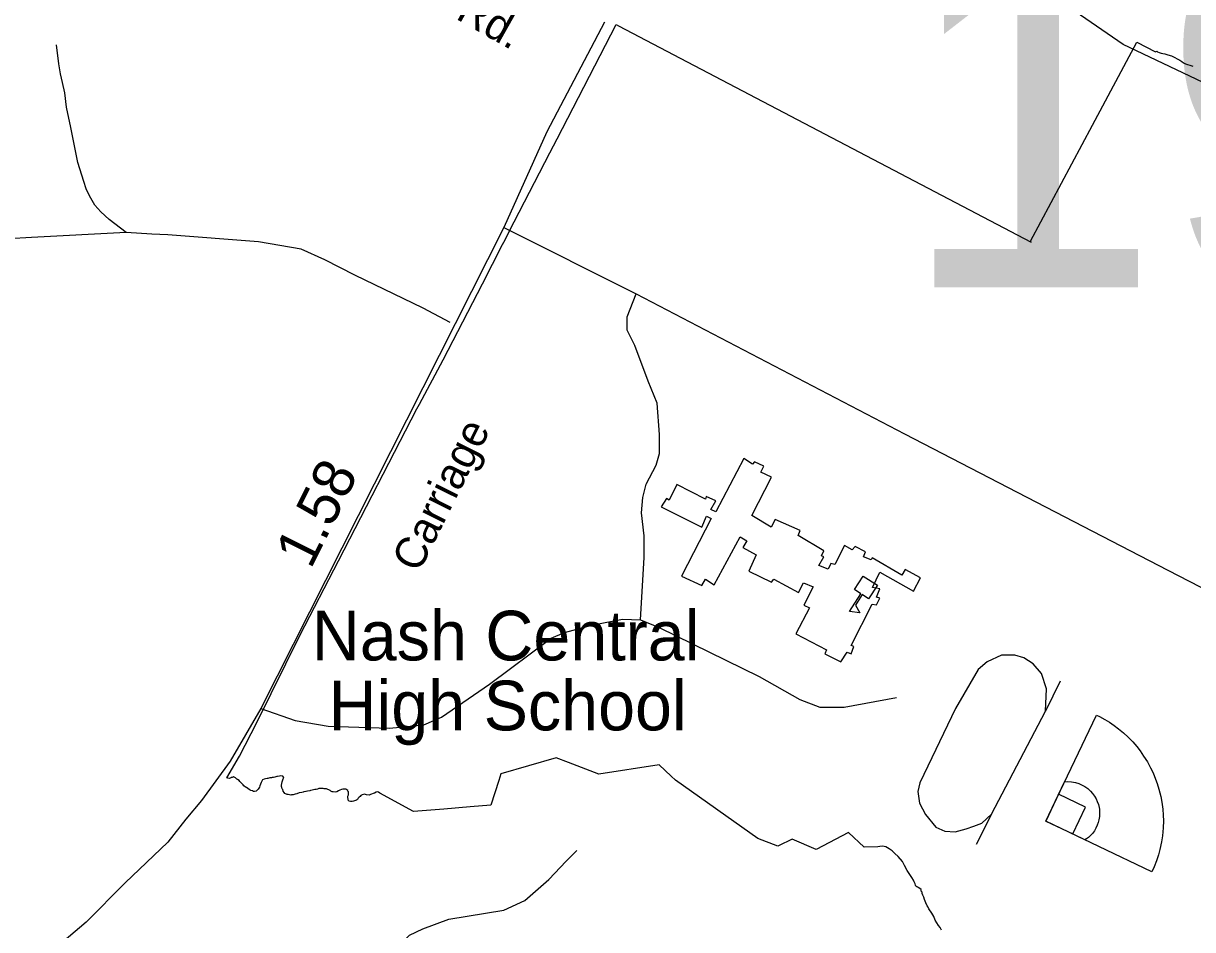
# Model space of a CAD drawing. Extents: x 2220236 to 2384410, y 720751 to 894131.
# Drawn here: x 2323811 to 2327342, y 803506 to 806242 of the extents above; entities that cross this region are included whole.
import ezdxf

# ---------------------------------------------------------------- set-up
doc = ezdxf.new("R2010")
doc.units = 0
doc.layers.add('Default', color=7, linetype='Continuous')

msp = doc.modelspace()

# ---------------------------------------------------------------- linework, layer by layer
at = {"layer": 'Default'}
for p, q in [((2325262.5, 805626.4), (2325661.6, 805425.8)), ((2326941.9, 804256.9), (2326897.5, 804166.1)), ((2326734.4, 803854.6), (2326687.9, 803763.8))]:
    msp.add_line(p, q, dxfattribs=at)
for points in [[(2327373.9, 806063.9), (2327132, 806178.7), (2326619.9, 806532), (2326485, 806664.3), (2326365.9, 806895.8), (2326207, 806925.3), (2325881.9, 806931.8), (2325739.8, 807011.3), (2325596.9, 807143.3), (2325345.9, 807267.6), (2324967, 807596.7), (2324548.9, 807724.1)], [(2325566.3, 806246.1), (2325392.1, 805915.1), (2325262.5, 805626.4), (2324528.6, 804173.5), (2324435.7, 804015.1), (2324349.2, 803896.6), (2324302.1, 803839.5), (2324247.6, 803770), (2324118.9, 803647.6), (2324000.7, 803529.4), (2323914.1, 803455.5)], [(2324484.5, 803935.2), (2324482, 803936.8), (2324477.2, 803940.9), (2324475.2, 803943.2), (2324473.5, 803944.6), (2324469.5, 803948.7), (2324467.5, 803951), (2324464.5, 803953.4), (2324462.5, 803956.4), (2324457.5, 803959.8), (2324455.8, 803961.1), (2324451.5, 803964.3), (2324449.2, 803965.2), (2324445.8, 803967.5), (2324444.8, 803967.3), (2324443.2, 803966.6), (2324441.2, 803966), (2324439, 803965.4), (2324437.5, 803964.4), (2324435.8, 803963.4), (2324432.2, 803962.7), (2324428.2, 803963.3), (2324425.5, 803964.8), (2324464.2, 804029.9), (2324516.5, 804131.9), (2324647, 804395.9), (2324762.5, 804619.9), (2324999.5, 805079.1), (2325007.2, 805093.3), (2325079, 805227.1), (2325094, 805255.6), (2325198, 805455.8), (2325258.2, 805575), (2325261.8, 805581.4), (2325293, 805642.8), (2325400.8, 805851.8), (2325422.8, 805894.3), (2325601.2, 806238.8), (2325607.8, 806235.3), (2326854, 805581.7), (2326852.5, 805585), (2327039.8, 805935.1), (2327173.8, 806185.7), (2327229.5, 806156.8), (2327233.5, 806158.6), (2327236.5, 806157), (2327241.5, 806154.9), (2327246.8, 806152.9), (2327252.2, 806151.9), (2327258.2, 806150.3), (2327267.2, 806147.8), (2327278.2, 806144), (2327288.8, 806139.4), (2327295.8, 806135.9), (2327303.8, 806131.4), (2327309, 806127.8), (2327314.5, 806123.6), (2327320.8, 806120.8), (2327327, 806117.8), (2327333.5, 806115.9), (2327342.8, 806112.8)], [(2324484.5, 803935.2), (2324482, 803936.8), (2324477.2, 803940.9), (2324475.2, 803943.2), (2324473.5, 803944.6), (2324469.5, 803948.7), (2324467.5, 803951), (2324464.5, 803953.4), (2324462.5, 803956.4), (2324457.5, 803959.8), (2324455.8, 803961.1), (2324451.5, 803964.3), (2324449.2, 803965.2), (2324445.8, 803967.5), (2324444.8, 803967.3), (2324443.2, 803966.6), (2324441.2, 803966), (2324439, 803965.4), (2324437.5, 803964.4), (2324435.8, 803963.4), (2324432.2, 803962.7), (2324428.2, 803963.3), (2324425.5, 803964.8), (2324464.2, 804029.9), (2324516.5, 804131.9), (2324647, 804395.9), (2324762.5, 804619.9), (2324999.5, 805079.1), (2325007.2, 805093.3), (2325079, 805227.1), (2325094, 805255.6), (2325198, 805455.8), (2325258.2, 805575), (2325261.8, 805581.4), (2325293, 805642.8), (2325400.8, 805851.8), (2325422.8, 805894.3), (2325601.2, 806238.8), (2325607.8, 806235.3), (2326854, 805581.7), (2326852.5, 805585), (2327039.8, 805935.1), (2327173.8, 806185.7), (2327229.5, 806156.8), (2327233.5, 806158.6), (2327236.5, 806157), (2327241.5, 806154.9), (2327246.8, 806152.9), (2327252.2, 806151.9), (2327258.2, 806150.3), (2327267.2, 806147.8), (2327278.2, 806144), (2327288.8, 806139.4), (2327295.8, 806135.9), (2327303.8, 806131.4), (2327309, 806127.8), (2327314.5, 806123.6), (2327320.8, 806120.8), (2327327, 806117.8), (2327333.5, 806115.9), (2327342.8, 806112.8)], [(2324121.1, 805610.8), (2324069.9, 805650.5), (2324045.1, 805673.7), (2324026.9, 805693.5), (2324010.3, 805721.6), (2324000.5, 805743.1), (2323993.9, 805764.6), (2323975.7, 805822.5), (2323954.2, 805928.4), (2323941, 805989.6), (2323936, 806032.6), (2323928.8, 806064.3), (2323922.8, 806090.4), (2323917.8, 806120.2), (2323911.2, 806178.1)], [(2324121.1, 805610.8), (2323835.7, 805595.6), (2323696, 805588.1), (2323648, 805587.5)], [(2325099.6, 805339.6), (2325018.6, 805382.6), (2324812, 805481.8), (2324721.1, 805528.1), (2324650, 805561.2), (2324521.1, 805582.7), (2324247.5, 805604), (2324198.8, 805605.9), (2324121.1, 805610.8)], [(2325674.3, 804441.7), (2325685.9, 804629.6), (2325685.9, 804695.1), (2325677.4, 804764.8), (2325681.7, 804811.2), (2325692.2, 804851.4), (2325721.8, 804908.4), (2325732.3, 804944.3), (2325732.3, 805001.3), (2325724.9, 805096.3), (2325697.5, 805161.8), (2325657.4, 805269.5), (2325634.1, 805315.9), (2325634.1, 805356.1), (2325661.6, 805425.8)], [(2325661.6, 805425.8), (2326471.5, 805003.4), (2327267.6, 804591.6), (2327819.8, 804306.5), (2327956, 804230.5)], [(2324528.6, 804173.5), (2324632.1, 804137.6), (2324731.4, 804120.7), (2324917.2, 804114.3), (2325020.7, 804124.9), (2325073.5, 804148.1), (2325219.2, 804247.4), (2325405, 804386.8), (2325445.1, 804403.7), (2325531.7, 804426.9), (2325620.4, 804443.8), (2325674.3, 804441.7)], [(2325674.3, 804441.7), (2325731.3, 804418.4), (2326033.3, 804270.6), (2326155.7, 804200.9), (2326215.9, 804177.7), (2326289.8, 804177.7), (2326448.2, 804207.3)], [(2326897.5, 804166.1), (2326900.7, 804233.7), (2326885.9, 804280.1), (2326860.6, 804308.6), (2326832, 804326.6), (2326805.6, 804335), (2326764.5, 804335), (2326721.2, 804315), (2326694.8, 804291.7), (2326626.1, 804173.5), (2326518.4, 803949.6), (2326512.1, 803923.2), (2326517.4, 803888.4), (2326535.3, 803853.5), (2326567, 803815.5), (2326593.4, 803803.9), (2326624.6, 803801.8), (2326658.4, 803810.2), (2326681.6, 803818.7), (2326705.9, 803828.2), (2326734.4, 803854.6)], [(2326734.4, 803854.6), (2326897.5, 804166.1), (2326900.7, 804233.7)], [(2326584, 803504.8), (2326581.8, 803508.3), (2326579.8, 803512.8), (2326575, 803518.4), (2326564.8, 803535.4), (2326560.2, 803546.2), (2326554.8, 803556.1), (2326545.5, 803569), (2326543, 803574.3), (2326540, 803578.5), (2326536.2, 803587.4), (2326532.5, 803597.2), (2326530.2, 803603.9), (2326527.5, 803610.4), (2326525.8, 803615.2), (2326525, 803619.2), (2326522.5, 803622.8), (2326522, 803627.2), (2326517.8, 803630.4), (2326513.2, 803633.5), (2326512.2, 803634.1), (2326509.5, 803635.7), (2326506.5, 803637.7), (2326505, 803640.4), (2326504.2, 803644.2), (2326500.8, 803650.2), (2326498.8, 803655.4), (2326494.5, 803663.8), (2326480.5, 803684.4), (2326472.2, 803699.6), (2326465.8, 803711.9), (2326452.5, 803727.6), (2326442.8, 803736.4), (2326434.8, 803744.1), (2326425.8, 803749.9), (2326415.5, 803755.9), (2326406, 803758), (2326397.2, 803757), (2326391.8, 803756.1), (2326350.5, 803755.2), (2326302.8, 803799.6), (2326205, 803748.1), (2326132.8, 803779.4), (2326091.2, 803758.9), (2326089.5, 803758), (2326029, 803782), (2325780.2, 803957.6), (2325767.8, 803969.4), (2325731.5, 804003.6), (2325548.8, 803975.8), (2325457, 804010.6), (2325419.8, 804024.7), (2325253.2, 803976.6), (2325247, 803957), (2325222.8, 803881.8), (2325160.5, 803876.8), (2325081, 803870.4), (2324988.8, 803863.1), (2324887.5, 803918.8), (2324883.5, 803921.8), (2324879.2, 803922), (2324876, 803920.9), (2324871.5, 803918.6), (2324867.5, 803916.9), (2324862.5, 803915.1), (2324859.5, 803914.3), (2324855.5, 803912.6), (2324846.8, 803913.4), (2324841.5, 803914.9), (2324834, 803913.8), (2324830.5, 803911.4), (2324828.5, 803908.6), (2324825.5, 803906.6), (2324822, 803902.9), (2324820, 803899.6), (2324817, 803897.4), (2324811.5, 803895.5), (2324807.8, 803894.2), (2324803.5, 803893.3), (2324799, 803892.8), (2324794.5, 803894), (2324792, 803897.5), (2324791.5, 803900), (2324790.5, 803905.6), (2324791, 803909.4), (2324792.5, 803913.4), (2324793, 803918.2), (2324793, 803922.2), (2324792.2, 803923.2), (2324791, 803924.8), (2324790.5, 803926.5), (2324788.2, 803928.3), (2324785.5, 803930.4), (2324782.2, 803930.6), (2324777, 803930.7), (2324775.8, 803930.5), (2324772.2, 803929.2), (2324767, 803927.1), (2324762.8, 803925.1), (2324757.2, 803922.1), (2324753.2, 803921.1), (2324746.8, 803921.9), (2324743.5, 803922.6), (2324739.8, 803924.2), (2324737.5, 803926.1), (2324733.2, 803928.7), (2324730.5, 803929.4), (2324726.5, 803931.1), (2324724.8, 803931.8), (2324719.8, 803931.9), (2324716.2, 803932.6), (2324708, 803932.6), (2324703.8, 803932.3), (2324699, 803930.8), (2324694.8, 803929.7), (2324691.2, 803929), (2324687.5, 803928.4), (2324682.8, 803927.3), (2324678.2, 803926.8), (2324676, 803925.9), (2324669.5, 803924.9), (2324665.2, 803923.8), (2324664, 803923.4), (2324658.2, 803922), (2324656, 803921.8), (2324651.5, 803920.1), (2324644, 803919.1), (2324636.8, 803916.2), (2324632, 803914.9), (2324625.8, 803913.1), (2324620.8, 803912.9), (2324618.8, 803912.3), (2324611, 803913.9), (2324607.2, 803914.1), (2324600.5, 803917), (2324598.5, 803920.1), (2324595.2, 803924.2), (2324594.2, 803929), (2324592.8, 803931.4), (2324591.5, 803935.2), (2324590.8, 803938.6), (2324591, 803942.6), (2324591.8, 803947.9), (2324592.8, 803952.2), (2324593.5, 803955.6), (2324596, 803961.3), (2324597.2, 803965.3), (2324597, 803966.4), (2324595, 803969.4), (2324588.2, 803970.7), (2324585, 803970.2), (2324578.2, 803969), (2324576.5, 803968.8), (2324570.2, 803966.4), (2324566.5, 803965.9), (2324562.8, 803965.3), (2324560.5, 803964.5), (2324555.8, 803964.3), (2324549.8, 803962.9), (2324546.8, 803963.1), (2324542.5, 803961.8), (2324538.2, 803961), (2324533.5, 803958.2), (2324530.8, 803954.9), (2324528.8, 803950.6), (2324526.8, 803945.4), (2324524.8, 803940.9), (2324523.8, 803936.9), (2324522, 803933.4), (2324520.5, 803930.4), (2324515.5, 803925.9), (2324514, 803924.5), (2324509, 803923.5), (2324505.8, 803923.1), (2324503, 803925.1), (2324498.2, 803926.1), (2324496, 803927.7), (2324493.2, 803929.2), (2324489, 803932.6), (2324484.5, 803935.2)], [(2326584, 803504.8), (2326581.8, 803508.3), (2326579.8, 803512.8), (2326575, 803518.4), (2326564.8, 803535.4), (2326560.2, 803546.2), (2326554.8, 803556.1), (2326545.5, 803569), (2326543, 803574.3), (2326540, 803578.5), (2326536.2, 803587.4), (2326532.5, 803597.2), (2326530.2, 803603.9), (2326527.5, 803610.4), (2326525.8, 803615.2), (2326525, 803619.2), (2326522.5, 803622.8), (2326522, 803627.2), (2326517.8, 803630.4), (2326513.2, 803633.5), (2326512.2, 803634.1), (2326509.5, 803635.7), (2326506.5, 803637.7), (2326505, 803640.4), (2326504.2, 803644.2), (2326500.8, 803650.2), (2326498.8, 803655.4), (2326494.5, 803663.8), (2326480.5, 803684.4), (2326472.2, 803699.6), (2326465.8, 803711.9), (2326452.5, 803727.6), (2326442.8, 803736.4), (2326434.8, 803744.1), (2326425.8, 803749.9), (2326415.5, 803755.9), (2326406, 803758), (2326397.2, 803757), (2326391.8, 803756.1), (2326350.5, 803755.2), (2326302.8, 803799.6), (2326205, 803748.1), (2326132.8, 803779.4), (2326091.2, 803758.9), (2326089.5, 803758), (2326029, 803782), (2325780.2, 803957.6), (2325767.8, 803969.4), (2325731.5, 804003.6), (2325548.8, 803975.8), (2325457, 804010.6), (2325419.8, 804024.7), (2325253.2, 803976.6), (2325247, 803957), (2325222.8, 803881.8), (2325160.5, 803876.8), (2325081, 803870.4), (2324988.8, 803863.1), (2324887.5, 803918.8), (2324883.5, 803921.8), (2324879.2, 803922), (2324876, 803920.9), (2324871.5, 803918.6), (2324867.5, 803916.9), (2324862.5, 803915.1), (2324859.5, 803914.3), (2324855.5, 803912.6), (2324846.8, 803913.4), (2324841.5, 803914.9), (2324834, 803913.8), (2324830.5, 803911.4), (2324828.5, 803908.6), (2324825.5, 803906.6), (2324822, 803902.9), (2324820, 803899.6), (2324817, 803897.4), (2324811.5, 803895.5), (2324807.8, 803894.2), (2324803.5, 803893.3), (2324799, 803892.8), (2324794.5, 803894), (2324792, 803897.5), (2324791.5, 803900), (2324790.5, 803905.6), (2324791, 803909.4), (2324792.5, 803913.4), (2324793, 803918.2), (2324793, 803922.2), (2324792.2, 803923.2), (2324791, 803924.8), (2324790.5, 803926.5), (2324788.2, 803928.3), (2324785.5, 803930.4), (2324782.2, 803930.6), (2324777, 803930.7), (2324775.8, 803930.5), (2324772.2, 803929.2), (2324767, 803927.1), (2324762.8, 803925.1), (2324757.2, 803922.1), (2324753.2, 803921.1), (2324746.8, 803921.9), (2324743.5, 803922.6), (2324739.8, 803924.2), (2324737.5, 803926.1), (2324733.2, 803928.7), (2324730.5, 803929.4), (2324726.5, 803931.1), (2324724.8, 803931.8), (2324719.8, 803931.9), (2324716.2, 803932.6), (2324708, 803932.6), (2324703.8, 803932.3), (2324699, 803930.8), (2324694.8, 803929.7), (2324691.2, 803929), (2324687.5, 803928.4), (2324682.8, 803927.3), (2324678.2, 803926.8), (2324676, 803925.9), (2324669.5, 803924.9), (2324665.2, 803923.8), (2324664, 803923.4), (2324658.2, 803922), (2324656, 803921.8), (2324651.5, 803920.1), (2324644, 803919.1), (2324636.8, 803916.2), (2324632, 803914.9), (2324625.8, 803913.1), (2324620.8, 803912.9), (2324618.8, 803912.3), (2324611, 803913.9), (2324607.2, 803914.1), (2324600.5, 803917), (2324598.5, 803920.1), (2324595.2, 803924.2), (2324594.2, 803929), (2324592.8, 803931.4), (2324591.5, 803935.2), (2324590.8, 803938.6), (2324591, 803942.6), (2324591.8, 803947.9), (2324592.8, 803952.2), (2324593.5, 803955.6), (2324596, 803961.3), (2324597.2, 803965.3), (2324597, 803966.4), (2324595, 803969.4), (2324588.2, 803970.7), (2324585, 803970.2), (2324578.2, 803969), (2324576.5, 803968.8), (2324570.2, 803966.4), (2324566.5, 803965.9), (2324562.8, 803965.3), (2324560.5, 803964.5), (2324555.8, 803964.3), (2324549.8, 803962.9), (2324546.8, 803963.1), (2324542.5, 803961.8), (2324538.2, 803961), (2324533.5, 803958.2), (2324530.8, 803954.9), (2324528.8, 803950.6), (2324526.8, 803945.4), (2324524.8, 803940.9), (2324523.8, 803936.9), (2324522, 803933.4), (2324520.5, 803930.4), (2324515.5, 803925.9), (2324514, 803924.5), (2324509, 803923.5), (2324505.8, 803923.1), (2324503, 803925.1), (2324498.2, 803926.1), (2324496, 803927.7), (2324493.2, 803929.2), (2324489, 803932.6), (2324484.5, 803935.2)], [(2324821.1, 803100.7), (2324890.8, 803373.1), (2324924.6, 803438.6), (2324977.4, 803489.3), (2325017.5, 803508.3), (2325095.6, 803537.8), (2325262.5, 803565.3), (2325325.8, 803594.8), (2325397.6, 803658.2), (2325450.4, 803713.1), (2325482.1, 803744.8)]]:
    msp.add_lwpolyline(points, dxfattribs=at)
for points in [[(2325784.6, 804850.3), (2325761.4, 804802.8), (2325752.9, 804808.1), (2325737.1, 804782.7), (2325859.6, 804721.5), (2325874.4, 804754.2), (2325888.1, 804747.9), (2325798.3, 804573.7), (2325859.6, 804545.1), (2325871.2, 804564.2), (2325897.6, 804547.3), (2325975.7, 804691.9), (2325995.8, 804680.3), (2325984.2, 804660.2), (2326024.3, 804638.1), (2326002.1, 804588.4), (2326070.7, 804555.7), (2326077.1, 804564.2), (2326152.1, 804524), (2326166.8, 804553.6), (2326196.4, 804540.9), (2326167.9, 804486), (2326184.8, 804477.6), (2326143.6, 804399.4), (2326236.5, 804350.9), (2326231.2, 804339.2), (2326279.8, 804315), (2326299.3, 804344.5), (2326311, 804339.2), (2326319.4, 804361.4), (2326311, 804364.6), (2326374.3, 804489.2), (2326387, 804487.1), (2326397.5, 804507.1), (2326387, 804510.3), (2326397.5, 804535.6), (2326375.4, 804538.8), (2326397.5, 804585.3), (2326498.9, 804528.3), (2326520, 804568.4), (2326473.6, 804593.7), (2326464.1, 804576.8), (2326374.3, 804628.6), (2326371.1, 804623.3), (2326347.9, 804631.7), (2326354.3, 804646.5), (2326322.6, 804663.4), (2326314.1, 804652.8), (2326290.9, 804666.6), (2326261.3, 804608.5), (2326249.7, 804611.7), (2326241.3, 804594.8), (2326212.8, 804605.3), (2326228.6, 804631.7), (2326221.2, 804634.9), (2326228.6, 804649.7), (2326150.5, 804696.1), (2326156.8, 804710.9), (2326081.8, 804744.7), (2326069.2, 804721.5), (2326011.1, 804756.3), (2326070.7, 804872.5), (2326038, 804887.3), (2326047.5, 804905.2), (2326019, 804918.9), (2326012.7, 804911.5), (2325986.3, 804928.4), (2325901.8, 804767.9), (2325887, 804774.3), (2325901.8, 804800.7), (2325873.3, 804814.4), (2325871.2, 804806)], [(2326390.2, 804546.3), (2326363.6, 804505.2), (2326344.3, 804517.7), (2326323.9, 804486.2), (2326337.1, 804463.2), (2326305.4, 804466.4), (2326340.3, 804520.3), (2326321, 804532.8), (2326347.6, 804573.9)], [(2326898.7, 803833.8), (2327051.4, 804154.3), (2327060.8, 804149.7), (2327076.6, 804141.1), (2327090.6, 804132.5), (2327105.1, 804122.5), (2327118.5, 804112.6), (2327133.1, 804100.4), (2327147.3, 804087.6), (2327161.2, 804072.9), (2327173.1, 804059.1), (2327183.2, 804046.3), (2327194.1, 804030.5), (2327205.4, 804012.6), (2327215.1, 803994.8), (2327222.5, 803979.4), (2327230.2, 803961.1), (2327235.2, 803947.4), (2327240.3, 803930.8), (2327246, 803908.3), (2327249.3, 803891), (2327252, 803870), (2327253.3, 803852.1), (2327253.7, 803834.9), (2327253.3, 803813.8), (2327250.9, 803789.4), (2327248.4, 803771.3), (2327243.3, 803748.3), (2327238.8, 803731.8), (2327233, 803714.4), (2327225.9, 803695.6), (2327219.2, 803681.1)], [(2326898.7, 803833.8), (2326954.9, 803952.1), (2326964.7, 803953.1), (2326975.9, 803952.5), (2326988.3, 803950.3), (2326998.8, 803947.1), (2327008.3, 803943), (2327017, 803938.2), (2327025.9, 803932), (2327033.9, 803924.7), (2327040.2, 803917.4), (2327046.1, 803909.5), (2327051.1, 803900.8), (2327054.1, 803893.7), (2327057.5, 803884.2), (2327059.4, 803875.2), (2327060.6, 803870), (2327061.3, 803857.4), (2327060.6, 803848), (2327059.3, 803838.2), (2327057, 803829.6), (2327053.9, 803821.8), (2327049.9, 803812.9), (2327045.3, 803804.9), (2327039.4, 803796.9), (2327033.6, 803790.9), (2327027.5, 803785), (2327021.7, 803780.6), (2327016.9, 803777.4)], [(2326898.7, 803833.8), (2326979.9, 803795.1), (2327018.6, 803876.4), (2326937.4, 803915.1)]]:
    msp.add_lwpolyline(points, close=True, dxfattribs=at)

# ---------------------------------------------------------------- texts
for s, height, p in [('192', 1066.27, (2326453.9, 805445.6)), ('Nash Central', 150, (2324682.2, 804319.1)), ('High School', 150, (2324732.7, 804108))]:
    msp.add_text(s, height=height, dxfattribs=at).set_placement(p)
for s, height, rotation, p in [('Rd.', 95, 330.5821, (2325113.5, 806258)), ('Carriage', 95, 63.5, (2325005.2, 804580.8)), ('1.58', 125, 63.5, (2324678.8, 804592.1))]:
    msp.add_text(s, height=height, rotation=rotation, dxfattribs=at).set_placement(p)

doc.saveas('drawing.dxf')
